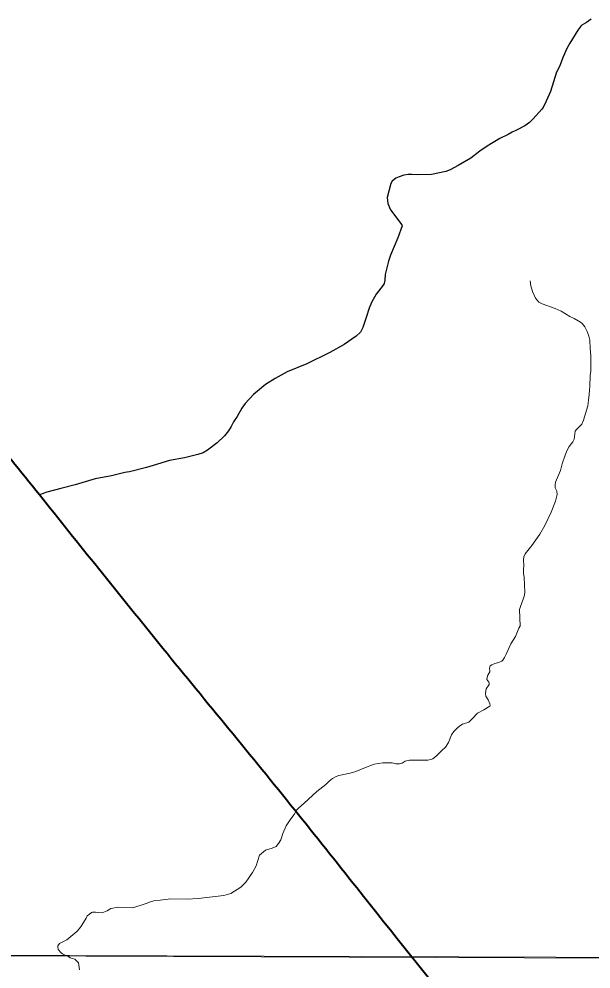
# Model space of a CAD drawing. Extents: x 553962 to 842807, y 8883888 to 9032388.
# Drawn here: x 616078 to 617774, y 8909821 to 8912637 of the extents above; entities that cross this region are included whole.
import ezdxf

# ---------------------------------------------------------------- set-up
doc = ezdxf.new("R2010")
doc.units = 0
doc.header["$LTSCALE"] = 150
doc.layers.add('6', color=7, linetype='Continuous', lineweight=13)

msp = doc.modelspace()

# ---------------------------------------------------------------- linework, layer by layer
at = {"layer": '6'}
msp.add_line((574653.9, 8910009.3), (626625.7, 8909822.1), dxfattribs=at)
at = {"layer": '6', "lineweight": 25}
for points in [[(617774.1, 8912636.6), (617760.1, 8912625.9), (617746.3, 8912617.9), (617743.7, 8912615.6), (617735.2, 8912603.4), (617710.8, 8912564.9), (617701.8, 8912548.8), (617691.6, 8912524.5), (617680.8, 8912496.2), (617671.9, 8912478.8), (617653.4, 8912421.7), (617641.3, 8912393.5), (617641, 8912392.8)], [(617641, 8912392.8), (617631.8, 8912374), (617628.1, 8912369), (617602.3, 8912340.8), (617591.6, 8912330.2), (617577.9, 8912319.7), (617552.8, 8912307.1), (617539.7, 8912301.4), (617527.9, 8912294.3), (617503.7, 8912282.6), (617478.9, 8912267.2), (617465.8, 8912260.2), (617443.9, 8912245.4), (617417.2, 8912223.8), (617380.3, 8912202.3), (617356, 8912189.4), (617343.1, 8912184.9), (617301, 8912175.7), (617259.8, 8912174.8), (617242.6, 8912175.9), (617231.4, 8912175.5), (617219.3, 8912173.7), (617204.7, 8912169), (617195.3, 8912164.6), (617184.1, 8912156.3), (617180.4, 8912148.8), (617169.5, 8912108), (617171.3, 8912089.7), (617179.9, 8912071.3), (617213.5, 8912026.5), (617214.4, 8912023.9), (617201.2, 8911988.2), (617179.4, 8911936.5), (617173.4, 8911919.4), (617163.4, 8911879.8), (617162.4, 8911862.8), (617160.9, 8911853.1), (617157.7, 8911847.9), (617136.6, 8911821.2), (617123.1, 8911796.3), (617115.8, 8911779.3), (617107.5, 8911751.8), (617096.9, 8911722.6), (617090.2, 8911708.9), (617077.8, 8911696.4), (617042.2, 8911672), (617000, 8911648.6), (616931, 8911615.2), (616873.1, 8911590.6), (616873.1, 8911590.6), (616837.7, 8911571.6), (616808.5, 8911553.1), (616773.3, 8911523.9), (616749, 8911497.4), (616738.8, 8911483.6), (616724.6, 8911458.4), (616714.4, 8911443.1), (616707.3, 8911429.4), (616698.9, 8911416.2), (616687, 8911401.3), (616665.6, 8911380.4), (616637.3, 8911358.7), (616624.2, 8911351.1), (616608.1, 8911345.8), (616568.5, 8911336.3), (616523.8, 8911328.5), (616476.2, 8911313.8)], [(616476.2, 8911313.8), (616456.1, 8911307.6), (616406, 8911294.7), (616391.5, 8911292.4), (616351.9, 8911283), (616303.7, 8911274.3), (616244.3, 8911256.6), (616201.6, 8911245.4)], [(616201.6, 8911245.4), (616160.8, 8911234.7), (616138.3, 8911226.1)]]:
    msp.add_lwpolyline(points, dxfattribs=at)
at = {"layer": '6'}
for points in [[(617562.8, 8910835.9), (617564, 8910837.8), (617562.3, 8910886.7), (617564.9, 8910895.9), (617573, 8910917.7), (617576.3, 8910929), (617577.6, 8910937.7), (617576.3, 8910959.7), (617576, 8910981.6), (617574.1, 8910994.8), (617574.2, 8911006.4), (617575.1, 8911016.5), (617573.7, 8911034.4), (617574.5, 8911043.2), (617578.9, 8911051.8), (617598.1, 8911076.2), (617622.2, 8911110.3), (617636.9, 8911135.7), (617656, 8911175.1), (617668.9, 8911207.3), (617674, 8911227.4), (617672.8, 8911237.8), (617668.1, 8911247), (617667.2, 8911250.1), (617667.2, 8911256.6), (617668.5, 8911263.8), (617683.8, 8911298.9), (617688.8, 8911318.6), (617697.1, 8911344.1), (617703, 8911358.8), (617709.5, 8911369.9), (617720, 8911383.1), (617724.2, 8911391.6), (617726.9, 8911415.3), (617730.5, 8911420.4), (617746.8, 8911436.4), (617752.1, 8911447.4), (617764.4, 8911490.2), (617765.9, 8911498.2), (617766.5, 8911507.9), (617768.6, 8911522.5), (617769, 8911537.6), (617770.4, 8911547.3), (617771.3, 8911580), (617773, 8911593.1), (617773.7, 8911638), (617771, 8911661.2), (617770.5, 8911684.6), (617767.4, 8911697.2), (617762.8, 8911711), (617755.8, 8911723.9), (617747.4, 8911734.2), (617742.5, 8911738.5), (617724.3, 8911749), (617710.7, 8911755.1), (617685.6, 8911770.6), (617667.4, 8911778.3), (617628.8, 8911792.7), (617619.2, 8911797.9), (617609.2, 8911808.9), (617600.2, 8911828.9), (617595.8, 8911845.8), (617593.7, 8911860.5)], [(617500.8, 8910729.2), (617509.3, 8910733.5), (617512.1, 8910736.2), (617517.9, 8910744.5), (617522.7, 8910753.9), (617535.9, 8910785.2), (617550.5, 8910807.1), (617560.2, 8910831.5), (617562.8, 8910835.9)], [(617299.1, 8910441.8), (617305.3, 8910443.9), (617317.2, 8910453.6), (617331.8, 8910468.8), (617342.9, 8910478.3), (617351.6, 8910492.9), (617360.4, 8910515.6), (617367.5, 8910525), (617376.7, 8910534.6), (617384.6, 8910541.5), (617393.3, 8910546.7), (617411.8, 8910552.7), (617422, 8910562.3), (617437.5, 8910579.4), (617456.6, 8910589.1), (617473.9, 8910600.3), (617474.5, 8910603.6), (617473.9, 8910607.4), (617468.9, 8910619.3), (617461.8, 8910629.7), (617461.1, 8910638.3), (617462.7, 8910651.2), (617470.4, 8910661.1), (617471.7, 8910664.2), (617471.9, 8910668), (617471.1, 8910670.9), (617465, 8910679.6), (617464.6, 8910681.5), (617468, 8910692.2), (617473.8, 8910701.9), (617473.8, 8910707), (617472.5, 8910711.1), (617473.6, 8910717.2), (617475.2, 8910719.9), (617479.9, 8910723.1), (617489.2, 8910726.7), (617500.8, 8910729.2)], [(616192.8, 8909887.3), (616193.2, 8909889.8), (616197.7, 8909897.2), (616219.6, 8909908.3), (616226.1, 8909912.5), (616249, 8909932.6), (616257.3, 8909941.8), (616264.1, 8909951.3), (616276.8, 8909971.7), (616279.8, 8909979), (616287.1, 8909983.6), (616293.1, 8909988.7), (616295.8, 8909989.5), (616304.5, 8909990.1), (616324.8, 8909987.7), (616339.8, 8909993.6), (616350, 8910000.2), (616372.9, 8910004.4), (616415.3, 8910002.2), (616455.3, 8910015.7), (616467.7, 8910020.6), (616477.9, 8910023.4), (616496.8, 8910025), (616528.2, 8910029.2), (616577, 8910028.5), (616609.1, 8910030.1), (616684.8, 8910039.5), (616706, 8910045.3), (616736, 8910064.1), (616750.6, 8910079.1), (616770.5, 8910107.1), (616781.6, 8910127.4), (616791.2, 8910158.7), (616808.9, 8910174), (616828.5, 8910179.3), (616840.2, 8910184.9), (616847.3, 8910193.1), (616854.1, 8910204.5), (616859.9, 8910222.7), (616870.1, 8910245.9), (616883.5, 8910266.4), (616893.7, 8910279.4), (616901, 8910291.8), (616906.8, 8910298.1), (616923.7, 8910312.6), (616960.8, 8910347.6), (616987.3, 8910368.4), (616997.7, 8910378.3), (617007.8, 8910385.9), (617018, 8910391.8), (617026.7, 8910394.9), (617060.3, 8910401.7), (617077, 8910406.6), (617100.7, 8910417), (617130.8, 8910428.2), (617157.1, 8910431.9), (617184, 8910431.9), (617195.7, 8910429.2), (617206.4, 8910429.5), (617213.6, 8910431.1), (617223, 8910437.1), (617235.8, 8910440.2), (617289.8, 8910440.6), (617299.1, 8910441.8), (617299.1, 8910441.8)], [(616257, 8909818.6), (616254.6, 8909839.7), (616243.1, 8909850.2), (616229.2, 8909854.7), (616225.9, 8909857.9), (616206.9, 8909866.8), (616203.1, 8909869.8), (616194.2, 8909879.1), (616192.8, 8909887.3)]]:
    msp.add_lwpolyline(points, dxfattribs=at)
msp.add_lwpolyline([(618535.2, 8909853.3), (607574.3, 8909890.7), (607543.3, 8898835.3), (618504.2, 8898795.8)], close=True, dxfattribs=at)
at = {"layer": '6', "lineweight": 40}
msp.add_spline([(615971.7, 8911432.5), (616138.5, 8911227.2), (616313.3, 8911009), (616504.8, 8910771.9), (616895.5, 8910293.3), (617079.2, 8910062.8), (617725.5, 8909265.3), (618056.1, 8908857.7), (618263.2, 8908603.7), (618306.6, 8908556.9), (618336.6, 8908483.4), (618463.5, 8908212.8), (618533.7, 8908055.7), (618557.1, 8908012.3), (618590.5, 8907985.6), (618640.6, 8907962.2), (618764.1, 8907925.4), (618847.6, 8907882), (618877.7, 8907865.3), (618937.8, 8907811.8), (618997.9, 8907778.4), (619028, 8907745), (619141.5, 8907698.2), (619241.7, 8907674.8), (619372, 8907724.9), (619488.8, 8907801.8), (619552.3, 8907878.6), (619575.7, 8907905.4), (619599.1, 8907898.7), (619632.5, 8907871.9), (619679.2, 8907871.9), (619782.8, 8907918.7), (619872.9, 8907952.1), (619949.7, 8907952.1), (620026.6, 8907932.1), (620080, 8907908.7), (620120.1, 8907902), (620166.8, 8907932.1), (620233.6, 8907952.1), (620300.4, 8907958.8), (620363.9, 8907992.2), (620444, 8908052.4), (620517.5, 8908095.8), (620586.9, 8908115.3)], degree=3, dxfattribs=at)

doc.saveas('drawing.dxf')
